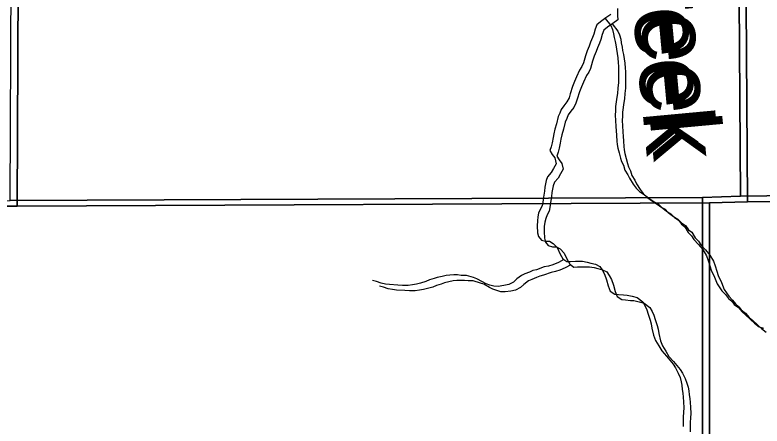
# Model space of a CAD drawing. Extents: x -21.1 to 50.3, y -4.9 to 22.1.
# Drawn here: x 47.215 to 48.245, y 19.408 to 19.975 of the extents above; entities that cross this region are included whole.
import ezdxf

# ---------------------------------------------------------------- set-up
doc = ezdxf.new("R2010")
doc.units = 0
for name, color, linetype in [('GM_X_Minor_River', 7, 'Continuous'), ('GM_X_Minor_River_Text', 7, 'Continuous'), ('GM_X_Section', 7, 'Continuous')]:
    doc.layers.add(name, color=color, linetype=linetype)

msp = doc.modelspace()

# ---------------------------------------------------------------- linework, layer by layer
at = {"layer": 'GM_X_Minor_River'}
for points in [[(48.0362, 19.9754), (48.0293, 19.9705), (48.0221, 19.9651), (48.0168, 19.9609), (48.0146, 19.9552), (48.0127, 19.9483), (48.0108, 19.9434), (48.0082, 19.9369), (48.0063, 19.9316), (48.0037, 19.9251), (48.0015, 19.9183), (47.9985, 19.9084), (47.9962, 19.9034), (47.9932, 19.8985), (47.9891, 19.8893), (47.9861, 19.8828), (47.9834, 19.876), (47.9801, 19.8661), (47.9786, 19.8604), (47.9756, 19.8547), (47.9714, 19.8493), (47.968, 19.8444), (47.9661, 19.8394), (47.9635, 19.8345), (47.9613, 19.8246), (47.959, 19.817), (47.9579, 19.8109), (47.9568, 19.8056), (47.9553, 19.7983), (47.9542, 19.793), (47.9523, 19.7877), (47.9554, 19.7824), (47.9592, 19.7775), (47.9608, 19.7695), (47.9574, 19.763), (47.954, 19.7573), (47.9491, 19.7516), (47.9472, 19.7466), (47.9454, 19.7375), (47.945, 19.7318), (47.9436, 19.7234), (47.9425, 19.7166), (47.9417, 19.7117), (47.9387, 19.7067), (47.9368, 19.7014), (47.9357, 19.6964), (47.935, 19.6907), (47.9346, 19.6839), (47.9351, 19.6744), (47.9366, 19.6691), (47.9405, 19.6642), (47.9462, 19.6627), (47.9519, 19.6627), (47.9569, 19.6597), (47.9622, 19.654), (47.9665, 19.6449), (47.9699, 19.6385), (47.9756, 19.6347), (47.9806, 19.6348), (47.9874, 19.6352), (47.9973, 19.6352), (48.0034, 19.6341), (48.0088, 19.6326), (48.0153, 19.6311), (48.021, 19.6281), (48.0244, 19.6232), (48.0275, 19.6175), (48.0302, 19.6096), (48.0325, 19.6012), (48.0353, 19.594), (48.0417, 19.5899), (48.0467, 19.5895), (48.0536, 19.5888), (48.0585, 19.5885), (48.0657, 19.587), (48.0726, 19.5851), (48.0803, 19.5791), (48.0837, 19.5734), (48.0856, 19.5685), (48.0876, 19.5624), (48.0903, 19.5541), (48.0918, 19.5491), (48.0926, 19.5431), (48.095, 19.5332), (48.0977, 19.526), (48.1023, 19.5188), (48.1065, 19.5116)], [(48.0453, 19.9835), (48.0454, 19.9736), (48.0458, 19.9679), (48.039, 19.963), (48.0318, 19.9576), (48.0265, 19.9534), (48.0242, 19.9477), (48.0224, 19.9408), (48.0205, 19.9359), (48.0179, 19.9294), (48.016, 19.9241), (48.0134, 19.9176), (48.0111, 19.9108), (48.0081, 19.9009), (48.0059, 19.8959), (48.0028, 19.891), (47.9987, 19.8818), (47.9957, 19.8753), (47.9931, 19.8685), (47.9897, 19.8586), (47.9882, 19.8529), (47.9852, 19.8472), (47.981, 19.8418), (47.9776, 19.8369), (47.9758, 19.8319), (47.9731, 19.827), (47.9709, 19.8171), (47.9687, 19.8095), (47.9675, 19.8034), (47.9664, 19.7981), (47.965, 19.7908), (47.9638, 19.7855), (47.962, 19.7802), (47.965, 19.7749), (47.9689, 19.77), (47.9704, 19.762), (47.9671, 19.7555), (47.9637, 19.7498), (47.9587, 19.7441), (47.9569, 19.7391), (47.955, 19.73), (47.9547, 19.7243), (47.9532, 19.7159), (47.9521, 19.7091), (47.9514, 19.7042), (47.9483, 19.6992), (47.9465, 19.6939), (47.9453, 19.6889), (47.9446, 19.6832), (47.9443, 19.6764), (47.9447, 19.6669), (47.9463, 19.6616), (47.9501, 19.6567), (47.9558, 19.6552), (47.9615, 19.6552), (47.9665, 19.6522), (47.9718, 19.6465), (47.9761, 19.6374), (47.9796, 19.631), (47.9853, 19.6272), (47.9902, 19.6273), (47.9971, 19.6277), (48.007, 19.6277), (48.0131, 19.6266), (48.0184, 19.6251), (48.0249, 19.6236), (48.0306, 19.6206), (48.0341, 19.6157), (48.0371, 19.61), (48.0399, 19.6021), (48.0422, 19.5937), (48.0449, 19.5865), (48.0514, 19.5824), (48.0563, 19.582), (48.0632, 19.5813), (48.0681, 19.581), (48.0754, 19.5795), (48.0822, 19.5776), (48.0899, 19.5716), (48.0933, 19.5659), (48.0953, 19.561), (48.0972, 19.5549), (48.0999, 19.5466), (48.1015, 19.5416), (48.1023, 19.5356), (48.1046, 19.5257), (48.1073, 19.5185), (48.1119, 19.5113), (48.1162, 19.5041)], [(48.0285, 19.9699), (48.0363, 19.9599), (48.0386, 19.9546), (48.0401, 19.9485), (48.0409, 19.9436), (48.0421, 19.9379), (48.0429, 19.9333), (48.044, 19.9276), (48.0448, 19.9215), (48.046, 19.9155), (48.0464, 19.9086), (48.0468, 19.9041), (48.047, 19.8813), (48.0459, 19.8737), (48.0455, 19.8665), (48.0444, 19.8615), (48.0426, 19.8482), (48.0426, 19.8429), (48.0423, 19.8361), (48.0427, 19.8296), (48.0431, 19.8205), (48.0435, 19.8152), (48.044, 19.8083), (48.0444, 19.8007), (48.0448, 19.7962), (48.046, 19.7912), (48.0475, 19.7844), (48.0495, 19.7772), (48.051, 19.7727), (48.0537, 19.7674), (48.0556, 19.7609), (48.0595, 19.7545), (48.0618, 19.7495), (48.0668, 19.7416), (48.071, 19.7359), (48.0756, 19.7314), (48.0825, 19.7265), (48.0901, 19.7212), (48.097, 19.7167), (48.1016, 19.7144), (48.1058, 19.7099), (48.1131, 19.7042), (48.1188, 19.7005), (48.1238, 19.6956), (48.1295, 19.6918), (48.1337, 19.6861), (48.1383, 19.6827), (48.1425, 19.6748), (48.1471, 19.6702), (48.1506, 19.6653), (48.1571, 19.6585), (48.1628, 19.6513), (48.1678, 19.6426), (48.1701, 19.6362), (48.1725, 19.629), (48.1744, 19.6229), (48.179, 19.6134), (48.1829, 19.604), (48.189, 19.5945), (48.194, 19.5892), (48.1982, 19.5839), (48.2028, 19.5801), (48.2063, 19.5756), (48.212, 19.5714), (48.217, 19.5654), (48.2216, 19.5616), (48.2288, 19.5548), (48.2342, 19.5499), (48.2407, 19.545), (48.2464, 19.5428)], [(48.0382, 19.9624), (48.0459, 19.9524), (48.0482, 19.9471), (48.0498, 19.941), (48.0506, 19.9361), (48.0517, 19.9304), (48.0525, 19.9258), (48.0537, 19.9201), (48.0545, 19.914), (48.0557, 19.908), (48.0561, 19.9011), (48.0565, 19.8966), (48.0566, 19.8738), (48.0555, 19.8662), (48.0552, 19.859), (48.0541, 19.854), (48.0522, 19.8407), (48.0523, 19.8354), (48.0519, 19.8286), (48.0523, 19.8221), (48.0528, 19.813), (48.0532, 19.8077), (48.0536, 19.8008), (48.054, 19.7932), (48.0544, 19.7887), (48.0556, 19.7837), (48.0572, 19.7769), (48.0591, 19.7697), (48.0606, 19.7652), (48.0633, 19.7599), (48.0653, 19.7534), (48.0691, 19.747), (48.0714, 19.742), (48.0764, 19.7341), (48.0806, 19.7284), (48.0852, 19.7239), (48.0921, 19.719), (48.0998, 19.7137), (48.1066, 19.7092), (48.1112, 19.7069), (48.1154, 19.7024), (48.1227, 19.6967), (48.1284, 19.693), (48.1334, 19.6881), (48.1391, 19.6843), (48.1433, 19.6786), (48.1479, 19.6752), (48.1522, 19.6673), (48.1568, 19.6627), (48.1602, 19.6578), (48.1667, 19.651), (48.1725, 19.6438), (48.1775, 19.6351), (48.1798, 19.6287), (48.1821, 19.6215), (48.184, 19.6154), (48.1887, 19.6059), (48.1925, 19.5965), (48.1987, 19.587), (48.2037, 19.5817), (48.2079, 19.5764), (48.2125, 19.5726), (48.2159, 19.5681), (48.2216, 19.5639), (48.2266, 19.5579), (48.2312, 19.5541), (48.2385, 19.5473), (48.2438, 19.5424), (48.2503, 19.5375)], [(47.9713, 19.6376), (47.9639, 19.6335), (47.9563, 19.6304), (47.9502, 19.6285), (47.9445, 19.6273), (47.9338, 19.6235), (47.9289, 19.6223), (47.924, 19.6204), (47.9179, 19.6177), (47.9133, 19.6158), (47.9069, 19.6108), (47.902, 19.6066), (47.8955, 19.6031), (47.889, 19.6016), (47.8811, 19.6004), (47.875, 19.6007), (47.8696, 19.6022), (47.8643, 19.6041), (47.8593, 19.6067), (47.8517, 19.6112), (47.8471, 19.6127), (47.8372, 19.6157), (47.83, 19.6157), (47.825, 19.6164), (47.8201, 19.6164), (47.8144, 19.616), (47.8094, 19.6156), (47.8037, 19.6144), (47.7972, 19.6128), (47.7927, 19.6113), (47.7866, 19.6094), (47.7813, 19.6071), (47.7741, 19.6051), (47.7687, 19.6036), (47.763, 19.6028), (47.757, 19.602), (47.7493, 19.6019), (47.7429, 19.6023), (47.7314, 19.603), (47.7257, 19.6037), (47.72, 19.6048), (47.7135, 19.6071), (47.7078, 19.6086)], [(47.981, 19.6301), (47.9735, 19.626), (47.9659, 19.6229), (47.9598, 19.621), (47.9541, 19.6198), (47.9435, 19.616), (47.9385, 19.6148), (47.9336, 19.6129), (47.9275, 19.6102), (47.923, 19.6083), (47.9165, 19.6033), (47.9116, 19.5991), (47.9051, 19.5956), (47.8987, 19.5941), (47.8907, 19.5929), (47.8846, 19.5932), (47.8793, 19.5947), (47.8739, 19.5966), (47.869, 19.5992), (47.8613, 19.6037), (47.8567, 19.6052), (47.8468, 19.6082), (47.8396, 19.6082), (47.8346, 19.6089), (47.8297, 19.6089), (47.824, 19.6085), (47.819, 19.6081), (47.8133, 19.6069), (47.8069, 19.6053), (47.8023, 19.6038), (47.7962, 19.6019), (47.7909, 19.5996), (47.7837, 19.5976), (47.7784, 19.5961), (47.7727, 19.5953), (47.7666, 19.5945), (47.759, 19.5944), (47.7525, 19.5948), (47.7411, 19.5955), (47.7354, 19.5962), (47.7297, 19.5973), (47.7232, 19.5996), (47.7174, 19.6011)], [(48.1065, 19.5116), (48.113, 19.5044), (48.1176, 19.4991), (48.1222, 19.4935), (48.1253, 19.4885), (48.1291, 19.481), (48.1315, 19.4749), (48.133, 19.4692), (48.1342, 19.4643), (48.1346, 19.4586), (48.1354, 19.4536), (48.1358, 19.4479), (48.1362, 19.4415), (48.1366, 19.4331), (48.1363, 19.4271), (48.136, 19.4206), (48.136, 19.4077)], [(48.1162, 19.5041), (48.1227, 19.4969), (48.1273, 19.4916), (48.1319, 19.486), (48.1349, 19.481), (48.1388, 19.4735), (48.1411, 19.4674), (48.1427, 19.4617), (48.1438, 19.4568), (48.1442, 19.4511), (48.145, 19.4461), (48.1454, 19.4404), (48.1459, 19.434), (48.1463, 19.4256), (48.1459, 19.4196), (48.1456, 19.4131), (48.1457, 19.4002)]]:
    msp.add_lwpolyline(points, dxfattribs=at)
at = {"layer": 'GM_X_Section'}
for points in [[(48.2077, 20.7436), (49.2231, 20.7535), (49.2269, 19.7377), (49.1583, 19.7367), (48.2146, 19.7248)], [(48.2174, 20.7361), (49.2327, 20.746), (49.2366, 19.7302), (49.168, 19.7292), (48.2243, 19.7173)], [(47.2135, 20.7399), (48.2077, 20.7436), (48.2146, 19.7248), (48.1627, 19.7232), (47.2087, 19.7187)], [(47.2232, 20.7324), (48.2174, 20.7361), (48.2243, 19.7173), (48.1723, 19.7157), (47.2183, 19.7112)], [(46.1877, 20.7238), (47.2232, 20.7324), (47.2183, 19.7112), (47.1615, 19.7111), (46.1915, 19.7088)], [(48.2146, 19.7248), (49.1583, 19.7367), (49.1767, 18.7082), (48.1626, 18.7259), (48.1627, 19.7232)], [(48.2243, 19.7173), (49.168, 19.7292), (49.1863, 18.7007), (48.1722, 18.7184), (48.1723, 19.7157)], [(48.1627, 19.7232), (48.1626, 18.7259), (47.1458, 18.7035), (47.1518, 19.7186), (47.2087, 19.7187)], [(48.1723, 19.7157), (48.1722, 18.7184), (47.1555, 18.696), (47.1615, 19.7111), (47.2183, 19.7112)]]:
    msp.add_lwpolyline(points, close=True, dxfattribs=at)

# ---------------------------------------------------------------- texts
at = {"layer": 'GM_X_Minor_River_Text'}
for p in [(48.0544, 20.1157), (48.0641, 20.1082)]:
    msp.add_text('Creek', height=0.09473, rotation=275.3166, dxfattribs=at).set_placement(p)

doc.saveas('drawing.dxf')
